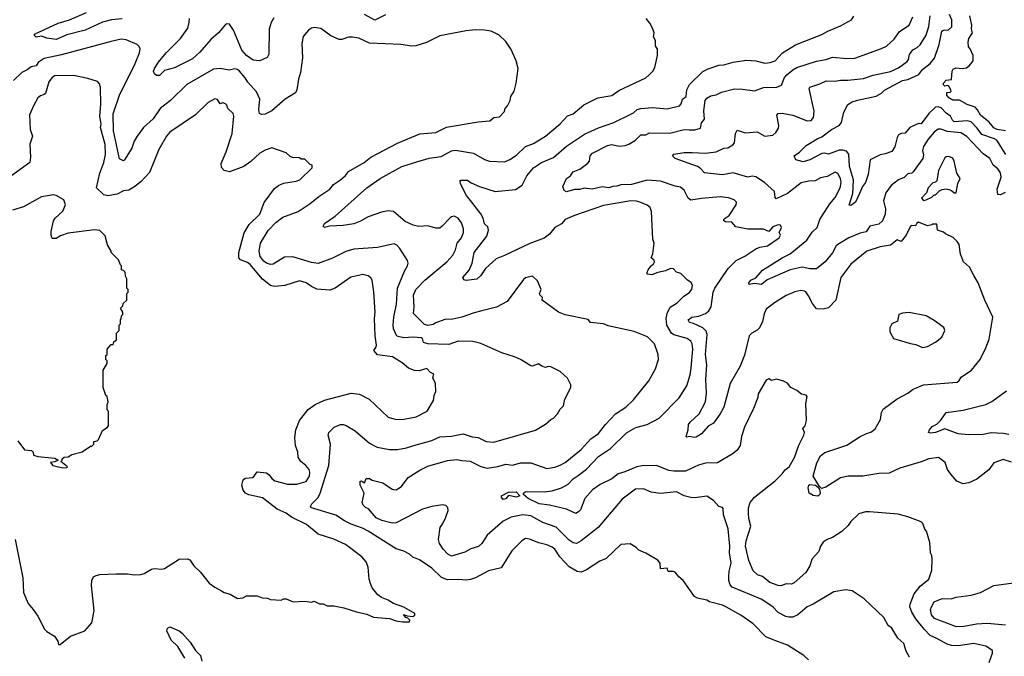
# Model space of a CAD drawing. Extents: x 1678431 to 1860718, y 384618 to 522882.
# Tile 451 of 473: x 1788279 to 1795725, y 508372 to 513185. Entities that reach past the tile are written whole.
import ezdxf

# ---------------------------------------------------------------- set-up
doc = ezdxf.new("R2010")
doc.units = 0

msp = doc.modelspace()

# ---------------------------------------------------------------- linework, layer by layer
at = {"layer": '0CON10XD'}
for points in [[(1789055, 513191.8), (1788973.6, 513183.6), (1788905.6, 513165.6), (1788775, 513105.9), (1788635, 513071.5), (1788555, 513035.4), (1788484.5, 513044.5), (1788445, 513060), (1788403.9, 513053.9), (1788390, 513065), (1788390, 513075), (1788569.8, 513160.2), (1788655, 513183.3), (1788785, 513239.5)], [(1790201.2, 513198.8), (1790180.8, 513165), (1790165.7, 513114.3), (1790164.2, 512925), (1790150.5, 512899.5), (1790095, 512873.3), (1790045, 512878.1), (1789994.6, 512915), (1789958, 512955), (1789895.8, 513105.8), (1789865, 513150.8), (1789845, 513154.2), (1789835, 513149.2), (1789782.5, 513085), (1789724.5, 513035), (1789641, 512939), (1789585, 512890.4), (1789448.8, 512821.2), (1789375, 512800), (1789336.2, 512763.8), (1789312.4, 512762.4), (1789297.5, 512775), (1789290.8, 512795), (1789297.1, 512815), (1789329.5, 512865), (1789385.6, 512935), (1789495, 513042.2), (1789549.7, 513120.3), (1789561.4, 513165), (1789561.8, 513195)], [(1791775, 510983), (1791715, 510969.7), (1791621.4, 510935), (1791555, 510921.2), (1791495, 510917.8), (1791425, 510893.5), (1791405, 510880.5), (1791365, 510872.9), (1791341.2, 510881.2), (1791256.5, 510965), (1791262.8, 511015), (1791257.2, 511102.8), (1791275.4, 511144.6), (1791342.2, 511215), (1791508.1, 511355), (1791555, 511405.8), (1791575.5, 511445), (1791587.9, 511495), (1791619.5, 511535), (1791634.5, 511575), (1791635.6, 511605), (1791619.8, 511649.8), (1791595, 511684.2), (1791565, 511699.2), (1791545, 511695.7), (1791531.2, 511685), (1791475, 511623.3), (1791455, 511610), (1791425, 511610), (1791365, 511626.2), (1791297.7, 511622.3), (1791255, 511631.4), (1791195, 511660.6), (1791105, 511734.4), (1791065, 511740.6), (1791015, 511730), (1790913.3, 511695), (1790855, 511661.9), (1790805, 511642.2), (1790725, 511628.5), (1790625, 511624.3), (1790585, 511613.8), (1790573.6, 511623.6), (1790583.8, 511645), (1790665, 511699.4), (1790905, 511912.9), (1791004.7, 511985.3), (1791168, 512075), (1791281.2, 512111.2), (1791375, 512137.8), (1791465, 512150.4), (1791545, 512193.3), (1791575, 512197.8), (1791710, 512175), (1791795, 512128.1), (1791832.5, 512115), (1791945, 512109.4), (1791985, 512127.8), (1792035, 512161.5), (1792105, 512227.1), (1792165, 512249.5), (1792255.8, 512305), (1792365, 512398.5), (1792421.5, 512458.5), (1792465.3, 512474.7), (1792545, 512540.5), (1792651.2, 512595), (1792756.8, 512613.2), (1792809.2, 512650.8), (1793015, 512746.7), (1793037.5, 512765), (1793067.5, 512795), (1793082.5, 512825), (1793102.5, 512915), (1793101.7, 512961.7), (1793088.3, 512988.3), (1793087, 513027), (1793072.5, 513055), (1793077.5, 513085), (1793067.5, 513115), (1793045, 513160), (1793017.5, 513195)], [(1791045, 513223.1), (1790965, 513180.9), (1790885.8, 513225.7)], [(1793845, 511452.5), (1793875, 511464.4), (1793935, 511474.3), (1794023.3, 511535), (1794032.5, 511555), (1794023.3, 511575), (1794038.8, 511615), (1794031.2, 511631.2), (1794015, 511634), (1793975, 511618.8), (1793945, 511584.2), (1793905, 511602.5), (1793785, 511600.3), (1793695, 511618.5), (1793665, 511654.3), (1793617.3, 511657.3), (1793603.3, 511665), (1793603.8, 511675), (1793613.8, 511685), (1793644.3, 511705.7), (1793696.9, 511785), (1793700.8, 511805), (1793682.4, 511822.4), (1793639.1, 511839.1), (1793575, 511845.4), (1793435, 511834.1), (1793355, 511820.3), (1793334.1, 511835), (1793305, 511895.6), (1793275, 511917.9), (1793235, 511925.3), (1793125, 511963.3), (1793025, 511971.8), (1792996.2, 511963.8), (1792905, 511939.8), (1792825, 511936.1), (1792795, 511925.4), (1792765, 511924.6), (1792735, 511912.7), (1792685, 511922.7), (1792607, 511903), (1792547.7, 511912.3), (1792515, 511902), (1792475, 511901.2), (1792415, 511883.8), (1792397.5, 511895), (1792387.5, 511925), (1792413.3, 511985), (1792443.3, 512005), (1792464.4, 512035.6), (1792515.4, 512054.6), (1792575, 512100), (1792587.5, 512115), (1792594, 512155), (1792611.2, 512175), (1792723.3, 512235), (1792755, 512241.1), (1792815, 512230), (1792857.2, 512232.8), (1792885, 512243.1), (1792935.4, 512274.6), (1792975, 512313.5), (1793015, 512314.2), (1793041.2, 512328.8), (1793195, 512327.7), (1793305, 512355.9), (1793342.4, 512352.4), (1793385, 512351.8), (1793427.5, 512365), (1793434.5, 512405.5), (1793457.2, 512432.8), (1793453.2, 512495), (1793462, 512575), (1793475, 512592.1), (1793505, 512610), (1793545, 512616.2), (1793585, 512638.5), (1793685, 512662.7), (1793745, 512660.5), (1793835, 512647.1), (1793905, 512672.2), (1794005.4, 512674.6), (1794039.6, 512690.4), (1794062.5, 512747.5), (1794080.6, 512769.4), (1794125, 512806.5), (1794155, 512822.7), (1794305, 512872.1), (1794376.7, 512883.3), (1794425, 512900.9), (1794535, 512892.2), (1794595, 512895.6), (1794796.7, 512966.7), (1794834.4, 512985), (1794890.8, 513039.2), (1794933.3, 513096.7), (1795005.6, 513145), (1795034.2, 513205.7)], [(1795732.4, 511877.6), (1795695, 511860), (1795675, 511864.3), (1795670, 511905), (1795700.3, 511995), (1795695, 512028.6), (1795675, 512058.5), (1795640, 512085), (1795616.2, 512135), (1795565, 512170.8), (1795441.9, 512301.9), (1795395, 512329.1), (1795295, 512339.6), (1795245, 512358.8), (1795225, 512357.5), (1795194.8, 512335.2), (1795149.1, 512280.9), (1795115, 512226.2), (1795105.8, 512195), (1795114.4, 512164.4), (1795107.8, 512135), (1795035, 512035.6), (1795025, 512024.4), (1794995, 512018.6), (1794968.1, 511991.9), (1794925, 511973.2), (1794890.8, 511949.1), (1794869.5, 511930.5), (1794827.8, 511875), (1794812.1, 511815), (1794826.7, 511755), (1794822.9, 511715), (1794802.9, 511665), (1794775, 511640), (1794708.8, 511625), (1794679.6, 511580.4), (1794635, 511571.5), (1794549.2, 511535), (1794464.7, 511485.3), (1794453.5, 511475), (1794426.5, 511423.5), (1794368.9, 511355), (1794305, 511301.1), (1794255, 511300.4), (1794196.1, 511313.9), (1794105, 511294.4), (1793930.5, 511219.5), (1793888, 511182), (1793835, 511190), (1793795, 511182.5), (1793793.8, 511195), (1793807.5, 511215), (1793845, 511233.3), (1793895, 511291.1), (1794045, 511385.3), (1794106, 511414), (1794231, 511519), (1794270.6, 511579.4), (1794309.4, 511615), (1794329.7, 511675), (1794405, 511793.5), (1794445, 511841.9), (1794482.7, 511915), (1794491.3, 511955), (1794485.3, 511985), (1794465, 512021.4), (1794445, 512033.1), (1794385, 512000), (1794335, 511989.1), (1794295, 511967.3), (1794245, 511964.6), (1794187.6, 511952.4), (1794085, 511870.8), (1794000, 511830), (1793990.9, 511840.9), (1793986.5, 511886.5), (1793912.5, 511955), (1793845, 511996.8), (1793818.1, 512001.9), (1793785, 511993.6), (1793675, 512027.8), (1793595, 512012.3), (1793457, 512027), (1793425, 512062.5), (1793403.8, 512075), (1793235, 512136.2), (1793216.7, 512155), (1793225, 512168), (1793305, 512180), (1793365, 512180), (1793465, 512175.6), (1793545, 512185.4), (1793605, 512213.1), (1793635, 512217.1), (1793670.8, 512239.2), (1793683.8, 512255), (1793693.3, 512325), (1793705, 512350), (1793765, 512328.6), (1793855, 512337.5), (1793914.3, 512304.3), (1793975, 512311.9), (1793997, 512333), (1794016.9, 512365), (1794018.9, 512385), (1794005.8, 512464.2), (1794015, 512475.6), (1794045, 512478.5), (1794125, 512462.5), (1794235, 512420), (1794265, 512424.3), (1794282, 512445), (1794287.3, 512492.7), (1794249.4, 512665), (1794253.8, 512676.2), (1794330.6, 512699.4), (1794377.1, 512722.9), (1794445, 512720.4), (1794485, 512728.2), (1794541.4, 512728.6), (1794660.5, 512739.5), (1794733.4, 512766.6), (1794865, 512793.2), (1794925, 512822.1), (1794990.4, 512869.6), (1794999.6, 512885), (1795007.2, 512922.8), (1795032.1, 512957.9), (1795065.9, 512974.1), (1795088.5, 512995), (1795135, 513067.1), (1795153.7, 513135), (1795164.1, 513215)], [(1795735.7, 512165), (1795667.2, 512275), (1795651.9, 512285), (1795556, 512316), (1795520.3, 512365), (1795475, 512412.8), (1795445, 512421.6), (1795345, 512413.5), (1795332.5, 512425), (1795317.5, 512455), (1795285, 512477.7), (1795247.7, 512517.7), (1795225, 512525.4), (1795205, 512523.1), (1795155, 512477.1), (1795095, 512398.1), (1795075, 512399.2), (1795010.2, 512369.8), (1794975, 512328.1), (1794945, 512326), (1794925.7, 512314.3), (1794914.5, 512295.5), (1794897.1, 512225), (1794875, 512189.4), (1794825, 512171.1), (1794785, 512164.4), (1794710, 512125), (1794696, 512014), (1794674.6, 511955), (1794653.5, 511925), (1794629.3, 511870.7), (1794599.2, 511805), (1794565, 511780), (1794551.7, 511781.7), (1794578.2, 511871.8), (1794584.7, 511975), (1794554.8, 512075), (1794548.7, 512168.7), (1794531.6, 512191.6), (1794505, 512199.5), (1794475, 512198.5), (1794395, 512168), (1794365.8, 512175.8), (1794345, 512174.2), (1794255, 512125.4), (1794205, 512111.5), (1794147.5, 512125), (1794136.2, 512155), (1794176.3, 512183.7), (1794226, 512235), (1794308.8, 512285), (1794345, 512300), (1794418.6, 512355), (1794477.1, 512385), (1794492.8, 512407.2), (1794511.4, 512485), (1794541.2, 512545), (1794575, 512564.4), (1794613.8, 512576.2), (1794755, 512606), (1794795, 512629.7), (1794818.5, 512651.5), (1794955, 512724.6), (1794995, 512733.9), (1795077.9, 512772.1), (1795105, 512809.5), (1795165, 512854.4), (1795195.8, 512894.2), (1795231.8, 512998.2), (1795252, 513098), (1795265, 513106.9), (1795302.5, 513107.5), (1795329.3, 513130.7), (1795326.9, 513185), (1795309.7, 513225)], [(1794345, 513072.5), (1794390.3, 513099.7), (1794485, 513138.8), (1794570, 513185), (1794587, 513213)], [(1795734.4, 512344.4), (1795670, 512355), (1795645, 512366.8), (1795610.3, 512410.3), (1795545, 512463.2), (1795522.9, 512502.9), (1795503.3, 512523.2), (1795444, 512544), (1795385, 512576.9), (1795335, 512575.7), (1795304.4, 512595), (1795290, 512615), (1795290, 512635), (1795315, 512636.7), (1795323.3, 512645), (1795321.2, 512655), (1795305, 512683.3), (1795295, 512688), (1795275, 512683.3), (1795265, 512692.5), (1795264.2, 512705), (1795285, 512727.5), (1795325, 512733.3), (1795330.9, 512795), (1795338.8, 512811.2), (1795358.5, 512821.5), (1795405, 512817.2), (1795437.9, 512822.1), (1795462, 512838), (1795488.2, 512875), (1795488.9, 512915), (1795467.5, 512965), (1795455, 512980), (1795450.5, 513015), (1795456.1, 513043.9), (1795485.4, 513085), (1795475.7, 513115), (1795479.2, 513145), (1795463.3, 513213.3)], [(1794243.3, 508345), (1794208.8, 508378.8), (1794085.5, 508455.5), (1793977.1, 508497.1), (1793920.2, 508520.2), (1793825, 508617.1), (1793732.3, 508682.3), (1793625, 508744.2), (1793595, 508757.5), (1793495, 508783.3), (1793475, 508796.7), (1793405, 508811.2), (1793382.5, 508825), (1793297.5, 508945), (1793262.3, 508972.3), (1793235, 509007.5), (1793223, 509013), (1793183.3, 509013.3), (1793175, 509038.8), (1793123.8, 509033.8), (1793123.3, 509075), (1793105, 509097.5), (1793015, 509152.5), (1792960, 509175), (1792940, 509195), (1792895, 509222.5), (1792823.9, 509216.1), (1792715, 509111.2), (1792665, 509091.4), (1792566, 509025), (1792525, 509007.5), (1792495, 509012.5), (1792435, 509048.5), (1792364.7, 509124.7), (1792325, 509181.4), (1792305, 509197.5), (1792265, 509214.4), (1792205, 509228.5), (1792135, 509258.1), (1792105, 509261.4), (1792076.2, 509245), (1792000.5, 509169.5), (1791920, 509040), (1791825, 509018.5), (1791725, 508964.4), (1791688.2, 508951.8), (1791655, 508947.1), (1791595, 508952.5), (1791515, 508950), (1791467.8, 508967.8), (1791395, 509038.8), (1791301.2, 509101.2), (1791252.5, 509122.5), (1791227.5, 509145), (1791185, 509166.2), (1791125, 509184), (1790915, 509317.8), (1790870.1, 509340.1), (1790785, 509370.9), (1790735, 509396.2), (1790670.1, 509440.1), (1790486.7, 509495), (1790478, 509505), (1790487.5, 509525), (1790535, 509572.9), (1790552.2, 509605), (1790616, 509814), (1790630.5, 509975), (1790611.4, 510045), (1790615.8, 510065), (1790656.3, 510103.7), (1790705.5, 510124.5), (1790725, 510125.4), (1790748, 510118), (1790815, 510075.6), (1790925, 509982.9), (1790982, 509952), (1791075, 509935.6), (1791135, 509936.7), (1791205, 509946.9), (1791260, 509965), (1791395, 510004.6), (1791455, 510030.7), (1791545, 510036.9), (1791633.8, 510053.8), (1791701.9, 510031.9), (1791746.7, 510026.7), (1791805.5, 509995.5), (1791865, 509990.5), (1792178.8, 510081.2), (1792255, 510126.7), (1792295, 510162.5), (1792315, 510172.5), (1792346.1, 510203.9), (1792365, 510240), (1792392.5, 510265), (1792402.5, 510315), (1792447.5, 510405), (1792447.5, 510425), (1792422.5, 510475), (1792366.1, 510526.1), (1792295, 510560), (1792275, 510562.5), (1792255, 510556.7), (1792226.4, 510566.4), (1792203, 510583), (1792155, 510566.7), (1792145, 510568.8), (1792065, 510616), (1792020, 510635), (1791925, 510666.2), (1791765, 510738), (1791705, 510752), (1791595, 510755.6), (1791525, 510730), (1791365, 510734.6), (1791333.8, 510745), (1791323.8, 510775), (1791315, 510780), (1791255, 510785.9), (1791185, 510779.3), (1791131.8, 510791.8), (1791106.8, 510846.8), (1791103.2, 510875), (1791108.4, 510935), (1791128.9, 511035), (1791135.5, 511155), (1791188.8, 511285), (1791211.5, 511325), (1791215.6, 511345), (1791211.4, 511365), (1791154.4, 511455), (1791130.6, 511480.6), (1791109.7, 511489.7), (1790985, 511463.5), (1790805, 511451.1), (1790745, 511431.9), (1790645, 511381.9), (1790535, 511342.5), (1790485, 511349.7), (1790345, 511393.2), (1790280.3, 511389.7), (1790195, 511336), (1790175, 511334.7), (1790144.2, 511344.2), (1790125, 511358.9), (1790097.8, 511395), (1790088.8, 511435), (1790100, 511495), (1790158.8, 511591.2), (1790215, 511651.9), (1790267.8, 511692.2), (1790385, 511735.6), (1790475.8, 511794.3), (1790540.9, 511849.1), (1790625, 511903.1), (1790650.8, 511939.2), (1790705.7, 511974.3), (1790742.8, 512007.2), (1790765, 512037.1), (1790884, 512106), (1790934.2, 512145), (1791135, 512251.8), (1791305, 512321.2), (1791426.7, 512333.3), (1791506.3, 512373.7), (1791745, 512412), (1791835, 512420), (1791865, 512446.7), (1791908.3, 512451.7), (1791945, 512490), (1791950, 512515), (1791967.5, 512535), (1791987.5, 512575), (1791992.5, 512605), (1792017.5, 512645), (1792032.5, 512705), (1792047.5, 512815), (1792032.5, 512875), (1791995, 512960), (1791955, 513020), (1791905, 513067.5), (1791845, 513097.5), (1791795, 513106.7), (1791725, 513107.5), (1791655, 513100), (1791457, 513063), (1791355, 513013.8), (1791275, 512988), (1791245, 512984.2), (1791162.3, 512997.7), (1790925, 513008.6), (1790844.5, 513044.5), (1790795, 513054.3), (1790765, 513054.3), (1790715, 513035.8), (1790695, 513034.3), (1790632.6, 513062.6), (1790555, 513118.8), (1790505, 513126.2), (1790485, 513121.2), (1790463.3, 513105), (1790422.7, 513057.3), (1790412.9, 513005), (1790417.5, 512897.5), (1790402.9, 512785), (1790386.9, 512735), (1790375.7, 512655), (1790365, 512631.2), (1790286, 512585), (1790185, 512495.6), (1790135, 512471.9), (1790107.5, 512467.5), (1790092, 512475), (1790088.1, 512505), (1790094.6, 512585), (1790070.8, 512640.9), (1790003.8, 512713.8), (1789985, 512746.9), (1789941.4, 512795), (1789925, 512808.6), (1789905, 512814), (1789864.1, 512804.1), (1789795, 512817.5), (1789745, 512811.1), (1789544.1, 512695.9), (1789418.6, 512575), (1789340.9, 512515), (1789288.5, 512435), (1789215, 512370), (1789167.5, 512305), (1789143.6, 512266.4), (1789126.2, 512215), (1789072.5, 512125), (1789065, 512117.5), (1789032.7, 512132.7), (1788987.7, 512345), (1788986.2, 512473.8), (1789034.6, 512615), (1789151.2, 512855), (1789184.4, 512935), (1789190, 512965), (1789182.6, 512982.6), (1789166.7, 512996.7), (1789085, 513032.5), (1789045, 513037.3), (1788970.6, 513019.4), (1788595, 512920), (1788465, 512892.2), (1788418.4, 512861.6), (1788403.2, 512836.8), (1788365, 512828.8), (1788335, 512805.5), (1788294.2, 512785.8), (1788231.1, 512725)], [(1795609.7, 508325), (1795634.7, 508395.3), (1795635.4, 508415), (1795585, 508448.9), (1795495, 508467.9), (1795375, 508451.5), (1795325, 508452.8), (1795292.4, 508462.4), (1795215, 508506), (1795165, 508529.1), (1795118.1, 508578.1), (1795055.6, 508655.6), (1795025.9, 508705), (1795011.5, 508745), (1795012.9, 508765), (1795043.8, 508845), (1795088.1, 508901.9), (1795154, 508955), (1795176.1, 509023.9), (1795180, 509105), (1795177.5, 509135), (1795167.5, 509155), (1795161.7, 509231.7), (1795137, 509317), (1795123, 509333), (1795107.5, 509375), (1795095, 509387.5), (1794995, 509427.5), (1794923, 509447), (1794705, 509463.8), (1794675, 509463.3), (1794625, 509450), (1794565, 509391.2), (1794545, 509360.8), (1794495, 509315.7), (1794425, 509269.5), (1794385, 509254.5), (1794356, 509234), (1794334.7, 509205.3), (1794322.2, 509165), (1794270.9, 509109.1), (1794265.7, 509095), (1794254.6, 509055.4), (1794225, 509005.8), (1794135, 508926.9), (1794115, 508916.9), (1794075, 508919.4), (1794035, 508905.5), (1794015, 508906.9), (1793950.7, 508930.7), (1793895.9, 508975.9), (1793858.3, 508988.3), (1793825, 509019.2), (1793792.3, 509095), (1793768.2, 509205), (1793772.9, 509245), (1793808.9, 509355), (1793792.2, 509415), (1793790, 509455), (1793790.6, 509495), (1793802.9, 509535), (1793835, 509574.2), (1793990.9, 509699.1), (1794045, 509750.8), (1794067.8, 509782.2), (1794098.6, 509805), (1794138.1, 509875), (1794171.9, 509968.1), (1794208.6, 510045), (1794214, 510065), (1794200, 510095), (1794218.8, 510115), (1794230, 510155), (1794223.9, 510283.9), (1794233.3, 510335), (1794226.1, 510346.1), (1794190, 510355), (1794155, 510382.5), (1794110, 510405), (1794086.4, 510436.4), (1794055, 510452.5), (1794005, 510467.5), (1793965, 510457.5), (1793945, 510470), (1793925, 510460), (1793864.2, 510355.8), (1793860.5, 510329.5), (1793829.4, 510245), (1793760.6, 510105), (1793738.1, 510035), (1793728.6, 509965), (1793705, 509930.8), (1793674.4, 509905.6), (1793555, 509835.7), (1793465, 509832.5), (1793413.1, 509816.9), (1793315, 509772.1), (1793225, 509771.4), (1793187.5, 509777.5), (1793093.6, 509813.6), (1792985, 509811.1), (1792945, 509804.6), (1792855, 509765.4), (1792805, 509752.7), (1792755.9, 509714.1), (1792669.3, 509670.7), (1792609.5, 509630.5), (1792551.9, 509565), (1792519.5, 509480.5), (1792505, 509463.1), (1792485, 509452.2), (1792413.4, 509483.4), (1792284.8, 509514.8), (1792207.1, 509525), (1792122.9, 509565), (1792090, 509595), (1792090, 509605), (1792102.5, 509615), (1792122.4, 509617.6), (1792245, 509615.5), (1792305, 509622.7), (1792375, 509644.6), (1792425.8, 509674.2), (1792465, 509714.5), (1792501.2, 509738.8), (1792565, 509785.6), (1792655, 509883.5), (1792746.3, 509943.6), (1792868.5, 510061.5), (1792938.1, 510101.9), (1793025, 510124.5), (1793115, 510171.9), (1793265, 510325.8), (1793325, 510417.5), (1793349.5, 510500.5), (1793356.5, 510553.5), (1793369.3, 510695), (1793364.7, 510734.7), (1793354.5, 510755), (1793325.7, 510775.7), (1793225, 510803.5), (1793208.2, 510815), (1793172.5, 510875), (1793166.9, 510925), (1793175.3, 510965), (1793197.1, 511012.9), (1793250, 511045), (1793302, 511095), (1793345, 511122), (1793362.1, 511147.9), (1793365.7, 511175.7), (1793357.1, 511197.1), (1793330, 511215), (1793277.5, 511265), (1793245, 511277.5), (1793222.5, 511302.5), (1793200, 511305), (1793163.2, 511286.8), (1793105.7, 511274.3), (1793060, 511255), (1793025, 511260), (1793023.3, 511275), (1793031.2, 511295), (1793053.3, 511325), (1793071.7, 511338.3), (1793080, 511355), (1793077.7, 511367.7), (1793053.8, 511385), (1793066, 511415), (1793076.7, 511495), (1793067.5, 511525), (1793057.5, 511735), (1793047.5, 511765), (1793025, 511783.3), (1792975, 511803.3), (1792943.8, 511813.8), (1792900, 511815), (1792695, 511779.6), (1792475, 511705.5), (1792405, 511673.5), (1792375, 511642.5), (1792325.3, 511614.7), (1792286.4, 511563.6), (1792245, 511533.6), (1792136.4, 511493.6), (1791945, 511401.5), (1791881.9, 511378.1), (1791800.8, 511305), (1791765, 511250), (1791735, 511224.4), (1791655, 511213.3), (1791637.5, 511217.5), (1791630, 511235), (1791678, 511292), (1791700, 511345), (1791715, 511424.2), (1791810.3, 511549.7), (1791824.5, 511595), (1791818.8, 511618.8), (1791795, 511641.2), (1791784.7, 511685), (1791767.1, 511717.1), (1791688.2, 511818.2), (1791658.5, 511855), (1791612, 511945), (1791610, 511965), (1791615, 511972.5), (1791665, 511972.9), (1791692.7, 511952.7), (1791755, 511923.6), (1791874.4, 511885.6), (1792029.1, 511900.9), (1792079.4, 511935), (1792115, 512004.2), (1792165, 512065.8), (1792225.5, 512104.5), (1792315, 512143.8), (1792415, 512227.8), (1792550.7, 512319.3), (1792655, 512368.8), (1792772, 512408), (1792895, 512469.1), (1792920.2, 512479.8), (1792949.2, 512505), (1792975, 512513.1), (1793065, 512521.2), (1793175, 512512.5), (1793269.2, 512535), (1793280.5, 512549.5), (1793292.5, 512585), (1793320, 512605), (1793323, 512655), (1793345, 512694.4), (1793445, 512793.6), (1793485, 512814.6), (1793565, 512841.5), (1793605, 512843.8), (1793675, 512863.2), (1793775, 512878.9), (1793845, 512874.4), (1793915, 512857.5), (1793955, 512860.6), (1793991.2, 512875), (1794047.5, 512935), (1794145.4, 512994.6), (1794345, 513072.5)], [(1790175, 511175.5), (1790114.1, 511224.1), (1790022.7, 511335), (1790000.4, 511350.4), (1789948.9, 511368.9), (1789937.1, 511385), (1789935.3, 511425), (1789975.8, 511574.2), (1790013.1, 511636.9), (1790094.6, 511715), (1790127.8, 511802.2), (1790205, 511908.8), (1790237.3, 511932.7), (1790275, 511950), (1790370, 511965), (1790397.5, 511975), (1790490, 512065), (1790490, 512085), (1790475, 512090), (1790435, 512130), (1790408.3, 512131.7), (1790395, 512140), (1790343, 512143), (1790325, 512150), (1790295, 512177.5), (1790185, 512216.7), (1790135, 512198.8), (1790095, 512175.7), (1790028.1, 512111.9), (1789974.7, 512075.3), (1789865, 512035.6), (1789825, 512045.7), (1789805, 512066.7), (1789803, 512097), (1789841.5, 512185), (1789885.7, 512325.7), (1789898.8, 512455), (1789892.5, 512475), (1789853.6, 512513.6), (1789845, 512540), (1789835, 512550), (1789815, 512556.7), (1789795, 512550), (1789775, 512582.5), (1789755, 512586.2), (1789705, 512558.8), (1789607.5, 512465), (1789414.7, 512335.3), (1789389.5, 512305), (1789332.2, 512205), (1789259.4, 512030.6), (1789195, 511960), (1789140.8, 511919.2), (1789105, 511896.5), (1789065, 511890.4), (1789015, 511865.5), (1788945, 511852.8), (1788915, 511860), (1788858.9, 511915), (1788884.2, 512025), (1788916, 512105), (1788928, 512165), (1788925, 512241.2), (1788889.1, 512370.9), (1788894, 512395), (1788884.5, 512455.5), (1788892.5, 512545), (1788889.2, 512675), (1788881.2, 512701.2), (1788866.8, 512716.8), (1788795, 512740.6), (1788685.9, 512764.1), (1788545, 512760), (1788525, 512748.8), (1788500, 512715), (1788473.1, 512626.9), (1788465, 512618.6), (1788435, 512610), (1788415, 512593.8), (1788384.3, 512535), (1788353.5, 512465), (1788358.8, 512355), (1788374.5, 512305), (1788355.3, 512244.7), (1788360, 512145), (1788354.7, 512105.3), (1788210.1, 511999.9)], [(1795115, 511817.5), (1795135, 511822.5), (1795177, 511843), (1795195, 511860), (1795205, 511860), (1795235, 511892.5), (1795255, 511901.2), (1795285, 511906.2), (1795305, 511902), (1795325, 511894), (1795345, 511875.7), (1795360, 511875), (1795374.2, 511945.8), (1795391.5, 511985), (1795365.8, 512025), (1795345.8, 512115), (1795335, 512138), (1795305, 512150), (1795285, 512148.6), (1795275, 512141.2), (1795226.2, 512045), (1795215, 511967.5), (1795205, 511957.5), (1795185, 511951.2), (1795148.8, 511915), (1795137.5, 511875), (1795097.5, 511835), (1795115, 511817.5)], [(1788265, 510000), (1788315, 509932.5), (1788368.3, 509928.3), (1788380, 509915), (1788383, 509893), (1788417, 509883), (1788545, 509870), (1788570, 509855), (1788545, 509842.5), (1788511.7, 509838.3), (1788530, 509815), (1788605, 509797.5), (1788635, 509800), (1788640, 509805), (1788590, 509845), (1788600, 509855), (1788600, 509865), (1788615, 509877.5), (1788645, 509880), (1788673, 509897), (1788751.7, 509918.3), (1788815, 509960), (1788825, 509960), (1788840, 509975), (1788840, 509995), (1788865, 510000), (1788875, 510010), (1788905, 510080), (1788939.3, 510100.7), (1788950, 510115), (1788950, 510225), (1788940, 510235), (1788940, 510275), (1788947.5, 510295), (1788940, 510335), (1788930, 510345), (1788910, 510405), (1788910, 510535), (1788940, 510585), (1788940, 510605), (1788930, 510615), (1788930, 510645), (1788940, 510655), (1788940, 510695), (1788971.7, 510728.3), (1788985, 510730), (1788991.7, 510748.3), (1789010, 510765), (1789010, 510815), (1789030, 510835), (1789030, 510875), (1789040, 510885), (1789040, 510915), (1789047, 510923), (1789050, 510945), (1789060, 510955), (1789060, 510975), (1789040, 511005), (1789058.3, 511021.7), (1789061.7, 511038.3), (1789090, 511065), (1789090, 511115), (1789100, 511125), (1789100, 511145), (1789090, 511155), (1789090, 511225), (1789080, 511245), (1789077, 511277), (1789065, 511290), (1789050, 511295), (1789050, 511325), (1789041.7, 511331.7), (1789025, 511370), (1788970, 511425), (1788970, 511435), (1788943, 511483), (1788925, 511550), (1788885, 511592.5), (1788845, 511596.7), (1788645, 511570), (1788588.3, 511551.7), (1788555, 511530), (1788525, 511530), (1788516.7, 511555), (1788516.7, 511585), (1788533.3, 511665), (1788546, 511685), (1788605, 511737.5), (1788626.2, 511785), (1788612.5, 511822.5), (1788555, 511856.2), (1788535, 511860), (1788445, 511846.2), (1788308.6, 511771.4), (1788225, 511745.5)], [(1795778.8, 509838.8), (1795715, 509860), (1795645, 509834), (1795608.1, 509781.9), (1795518.3, 509711.7), (1795457.6, 509682.4), (1795415, 509674.7), (1795365.7, 509695.7), (1795319.4, 509749.4), (1795294.2, 509785), (1795277.6, 509837.6), (1795226.2, 509876.2), (1795155, 509865.3), (1795095, 509841.1), (1794935, 509794.6), (1794855, 509757.3), (1794775, 509753.1), (1794655, 509734.5), (1794545, 509733.3), (1794485, 509721.1), (1794375, 509651.9), (1794341.7, 509641.7), (1794326.1, 509656.1), (1794280.5, 509735), (1794308.2, 509835), (1794335, 509888.1), (1794366.7, 509913.3), (1794535, 509969.4), (1794634, 510035), (1794677.1, 510052.9), (1794719.8, 510070.2), (1794749.4, 510090.6), (1794788.8, 510161.2), (1794795.6, 510215), (1794808.6, 510241.4), (1794915, 510317.8), (1794995, 510361.1), (1795035, 510392.1), (1795113.3, 510425), (1795367.5, 510445), (1795383.9, 510456.1), (1795398.3, 510481.7), (1795476.7, 510535), (1795541.2, 510615), (1795586, 510705), (1795610.5, 510769.5), (1795638, 510935), (1795576.7, 511065), (1795526.7, 511195), (1795495, 511250), (1795462.5, 511315), (1795417.5, 511355), (1795393.6, 511413.6), (1795383.3, 511485), (1795369.3, 511509.3), (1795339.3, 511539.3), (1795280, 511565), (1795265, 511580), (1795220, 511595), (1795215, 511640), (1795185, 511640), (1795177, 511633), (1795145, 511627.5), (1795075, 511653.3), (1795063.6, 511646.4), (1795052.5, 511627.5), (1795025, 511630), (1795015, 511623.3), (1794982.2, 511555), (1794945, 511509.2), (1794915, 511520.8), (1794865, 511479.4), (1794785, 511466.9), (1794686.2, 511435), (1794565, 511335.6), (1794489.1, 511235), (1794450, 511065), (1794395, 511007.8), (1794355, 510996.4), (1794305, 510998.8), (1794275, 511039.2), (1794245, 511098.6), (1794225, 511127.1), (1794213.4, 511133.4), (1794185, 511138.1), (1794141.8, 511128.2), (1794075, 511100), (1793985.9, 511044.1), (1793924.4, 510995.6), (1793908.7, 510961.3), (1793896.4, 510903.6), (1793874, 510855), (1793855, 510837.1), (1793814.6, 510815.4), (1793795.7, 510795), (1793760.6, 510649.4), (1793727.8, 510565), (1793652.7, 510435), (1793603.8, 510255), (1793575, 510205.8), (1793525, 510134), (1793485, 510112), (1793436.1, 510053.9), (1793395, 510028.6), (1793376.1, 510026.1), (1793345, 510033.8), (1793325, 510027.5), (1793320, 510035), (1793334, 510085), (1793336, 510125), (1793349.1, 510140.9), (1793417.8, 510205), (1793465.4, 510295), (1793471.8, 510365), (1793466.5, 510463.5), (1793474.7, 510575), (1793465.7, 510655), (1793477.7, 510805), (1793469.9, 510829.9), (1793445.5, 510855), (1793375, 510887.3), (1793343.8, 510895), (1793332.9, 510915), (1793362, 510935), (1793415, 510944.6), (1793465, 510963.8), (1793491.5, 510985), (1793508.2, 511015), (1793523.4, 511125), (1793535, 511154.3), (1793636.7, 511305), (1793696.6, 511363.4), (1793762.3, 511397.7), (1793845, 511452.5)], [(1788245.6, 509255), (1788302, 508965), (1788307.1, 508855), (1788341.7, 508771.7), (1788380, 508725), (1788415.7, 508675), (1788467, 508577), (1788485, 508558.8), (1788542.5, 508525), (1788567.5, 508485), (1788571.7, 508461.7), (1788585, 508460), (1788662.5, 508525), (1788772.5, 508565), (1788823.3, 508625), (1788841.2, 508715), (1788821.7, 508908.3), (1788823.3, 508945), (1788836.7, 508973.3), (1788856.1, 508983.9), (1788885, 508991.2), (1789005, 508996), (1789093.9, 508996.1), (1789145, 508988), (1789195, 508991.2), (1789221.2, 508998.8), (1789275, 509031.2), (1789295, 509036.2), (1789355, 509030), (1789373.9, 509036.1), (1789485, 509106.2), (1789545, 509108.8), (1789565, 509100), (1789596.1, 509056.1), (1789645, 509007.5), (1789712.5, 508925), (1789755, 508893.3), (1789806.1, 508866.1), (1789825, 508853.3), (1789871.7, 508841.7), (1789925, 508810), (1789967, 508813), (1789995, 508830), (1790075, 508830), (1790113, 508813), (1790151.7, 508811.7), (1790175, 508802.5), (1790255, 508797.5), (1790275, 508807.5), (1790295, 508807.5), (1790347, 508783), (1790435, 508787.5), (1790485, 508780), (1790505, 508787.5), (1790545, 508767.5), (1790575, 508767.5), (1790605, 508752.5), (1790655, 508752.5), (1790729.3, 508739.3), (1790825, 508707.5), (1790905, 508690), (1790955, 508667.5), (1791075, 508656.7), (1791125, 508640), (1791175, 508633.3), (1791227, 508633), (1791230, 508645), (1791215, 508660), (1791200, 508665), (1791181.7, 508688.3), (1791208.3, 508678.3), (1791253, 508673), (1791268.3, 508681.7), (1791267.5, 508695), (1791185, 508743.3), (1791105, 508770), (1791065, 508796), (1791015, 508816.2), (1790987.3, 508837.3), (1790945, 508890), (1790934.2, 508914.2), (1790921.4, 508955), (1790914.3, 509045), (1790900, 509085), (1790865.6, 509125), (1790742.3, 509217.7), (1790655, 509257.5), (1790535, 509295.7), (1790448.9, 509368.9), (1790335, 509423.4), (1790295, 509452.9), (1790225, 509484), (1790115, 509570.8), (1790011.6, 509591.6), (1789987.1, 509605), (1789967.8, 509627.8), (1789959.1, 509665), (1789968.6, 509705), (1789985, 509718.1), (1790045.7, 509724.3), (1790075, 509765.5), (1790145, 509757.8), (1790166.4, 509745), (1790185.9, 509715.9), (1790207.7, 509697.7), (1790305, 509672.2), (1790375, 509672.5), (1790445, 509693.1), (1790470.3, 509735), (1790473.6, 509763.6), (1790468.1, 509785), (1790444, 509815), (1790405.6, 509845.6), (1790385, 509877.5), (1790381.1, 509915), (1790365.6, 509965), (1790360.5, 510025), (1790366.4, 510083.6), (1790395.6, 510155), (1790461.2, 510238.8), (1790514.2, 510275.7), (1790585, 510308.5), (1790785, 510361.9), (1790847.5, 510355), (1790920.8, 510315), (1791065, 510180.8), (1791125, 510163.1), (1791185, 510165.6), (1791277, 510183), (1791361.2, 510225), (1791408.8, 510305), (1791414, 510345), (1791425.8, 510375), (1791424.2, 510435), (1791403.8, 510476.2), (1791410, 510505), (1791386.7, 510516.7), (1791356.8, 510546.8), (1791299.3, 510530.7), (1791265, 510533.2), (1791219.7, 510549.7), (1791171.9, 510591.9), (1791098, 510635), (1790985, 510652.2), (1790956.2, 510685), (1790973.1, 510706.9), (1790976.7, 510725), (1790968.1, 510795), (1790962.5, 510925), (1790967.1, 510975), (1790957.6, 511127.6), (1790944.2, 511215), (1790933.2, 511233.2), (1790915, 511247.5), (1790875, 511258.9), (1790781.9, 511238.1), (1790665, 511156), (1790625, 511140.8), (1790525, 511147.1), (1790485, 511166.9), (1790445, 511196.4), (1790395, 511210), (1790285, 511175.7), (1790205, 511167.3), (1790175, 511175.5)], [(1795008.1, 508365), (1794981.7, 508411.7), (1794965, 508467.5), (1794919.5, 508509.5), (1794875, 508583.3), (1794845.9, 508605.9), (1794814, 508665), (1794665.4, 508805.4), (1794575, 508865.7), (1794525, 508874), (1794435, 508859.2), (1794280, 508765), (1794235, 508747.1), (1794164.2, 508685), (1794125, 508667.1), (1794095, 508667.7), (1794072.7, 508672.7), (1794015, 508703.3), (1793975, 508745.6), (1793885.8, 508805), (1793665.7, 508895.7), (1793652.4, 508912.4), (1793642.2, 508945), (1793642.2, 508975), (1793644.6, 509015), (1793659.1, 509075), (1793645.9, 509155), (1793649.2, 509205), (1793635.6, 509335), (1793600.9, 509440.9), (1793598.3, 509488.3), (1793595, 509496.7), (1793565, 509503.3), (1793525, 509550), (1793475, 509582.5), (1793385, 509570), (1793355, 509571.9), (1793305, 509585.6), (1793245, 509614.3), (1793125, 509602.7), (1793055, 509613.1), (1792996.9, 509636.9), (1792935.5, 509634.5), (1792835, 509558.8), (1792653.3, 509346.7), (1792525.4, 509244.6), (1792490, 509225), (1792465, 509230), (1792435, 509251.1), (1792335, 509348.5), (1792235, 509382.5), (1792144.7, 509434.7), (1792085, 509442.3), (1791995, 509423.6), (1791936, 509394), (1791815, 509288.1), (1791775, 509224.2), (1791748.7, 509201.3), (1791691.2, 509185), (1791645, 509160.4), (1791545, 509129.6), (1791517.5, 509145), (1791480.7, 509180.7), (1791453.2, 509225), (1791445.3, 509255), (1791458.1, 509345), (1791479.7, 509375), (1791501.8, 509425), (1791518.9, 509475), (1791517.3, 509497.3), (1791501.7, 509511.7), (1791476.8, 509516.8), (1791395.5, 509505.5), (1791325, 509484.5), (1791125, 509381.1), (1791095, 509378.9), (1791017.6, 509397.6), (1790975, 509418.2), (1790915.9, 509485.9), (1790895, 509496.2), (1790876.2, 509515), (1790870, 509535), (1790882.9, 509605), (1790852.9, 509665), (1790854.3, 509695.7), (1790865, 509697.5), (1790887, 509683), (1790900, 509715), (1790924, 509716), (1790944.3, 509704.3), (1791024.3, 509684.3), (1791095, 509635.7), (1791125, 509630.6), (1791165, 509655.8), (1791217.4, 509722.6), (1791305, 509780.4), (1791365, 509809.1), (1791515, 509851.8), (1791585, 509860), (1791622.6, 509852.6), (1791685, 509848.5), (1791765, 509807.8), (1791815, 509795.5), (1791893.9, 509806.1), (1791955, 509824.5), (1792005, 509816.7), (1792065, 509835.7), (1792145, 509834.3), (1792265, 509792), (1792325, 509802.2), (1792365, 509816.7), (1792405, 509836.7), (1792525, 509935.6), (1792597.1, 510015), (1792655, 510056.7), (1792708.5, 510125), (1792785.3, 510204.7), (1792863.7, 510256.3), (1792919.7, 510310.3), (1793035.5, 510454.5), (1793088, 510545), (1793110, 510615), (1793106.2, 510655), (1793078.8, 510735), (1793026.8, 510786.8), (1792926.8, 510826.8), (1792730.3, 510870.3), (1792695, 510886), (1792596, 510896), (1792577.3, 510917.3), (1792405, 510954), (1792352.5, 510975), (1792230, 511065), (1792232.5, 511085), (1792212.5, 511105), (1792210, 511115), (1792222.5, 511145), (1792195, 511210), (1792157, 511247), (1792105, 511233.8), (1792088.8, 511221.2), (1791965, 511053.3), (1791885, 511011.8), (1791775, 510983)], [(1795105, 510706.7), (1795145, 510713.8), (1795205, 510746), (1795251.2, 510785), (1795276.2, 510835), (1795267.8, 510857.8), (1795195, 510912), (1795135, 510946), (1795005, 510972), (1794953.9, 510966.1), (1794927.5, 510955), (1794918.1, 510905), (1794873.6, 510886.4), (1794860, 510855), (1794860, 510825), (1794887.5, 510775), (1795015, 510736.2), (1795055, 510730), (1795105, 510706.7)], [(1795757.9, 510047.9), (1795715, 510056.1), (1795625, 510060.4), (1795565, 510050), (1795455, 510046.6), (1795375, 510052.9), (1795275, 510090.6), (1795205, 510064.5), (1795165, 510060), (1795152.5, 510065), (1795158.8, 510085), (1795180.5, 510109.5), (1795213.6, 510126.4), (1795245, 510157.5), (1795284.5, 510215.5), (1795415, 510232.5), (1795545.5, 510265.5), (1795585, 510276.2), (1795631.2, 510298.8), (1795742.2, 510377.8)], [(1791935, 509557.5), (1791922.5, 509575), (1791922.5, 509585), (1791975, 509613.3), (1792032.5, 509615), (1792060, 509585), (1792035, 509574.5), (1791975, 509587.5), (1791955, 509562.5), (1791935, 509557.5)], [(1794315, 509583.3), (1794278.3, 509588.3), (1794250, 509605), (1794241.2, 509645), (1794246.7, 509665), (1794255, 509670), (1794296.2, 509666.2), (1794319.3, 509649.3), (1794330, 509625), (1794331.2, 509605), (1794328.3, 509591.7), (1794315, 509583.3)], [(1795735, 508608.2), (1795595, 508620.9), (1795515, 508615.4), (1795405, 508594.6), (1795355, 508597.3), (1795197.4, 508657.4), (1795174.6, 508685), (1795167.9, 508725), (1795173.3, 508746.7), (1795195.3, 508784.7), (1795255, 508807.9), (1795323.9, 508806.1), (1795360.3, 508819.7), (1795475, 508834.6), (1795545, 508853.8), (1795645, 508908.2), (1795850, 508935)], [(1789527.7, 508357.7), (1789473.8, 508445), (1789423.3, 508493.3), (1789391.2, 508565), (1789395.9, 508584.1), (1789415, 508593.8), (1789484.5, 508564.5), (1789507.2, 508547.2), (1789569.1, 508479.1), (1789607.5, 508415), (1789645, 508377.5), (1789656.2, 508335)]]:
    msp.add_lwpolyline(points, dxfattribs=at)

doc.saveas('drawing.dxf')
